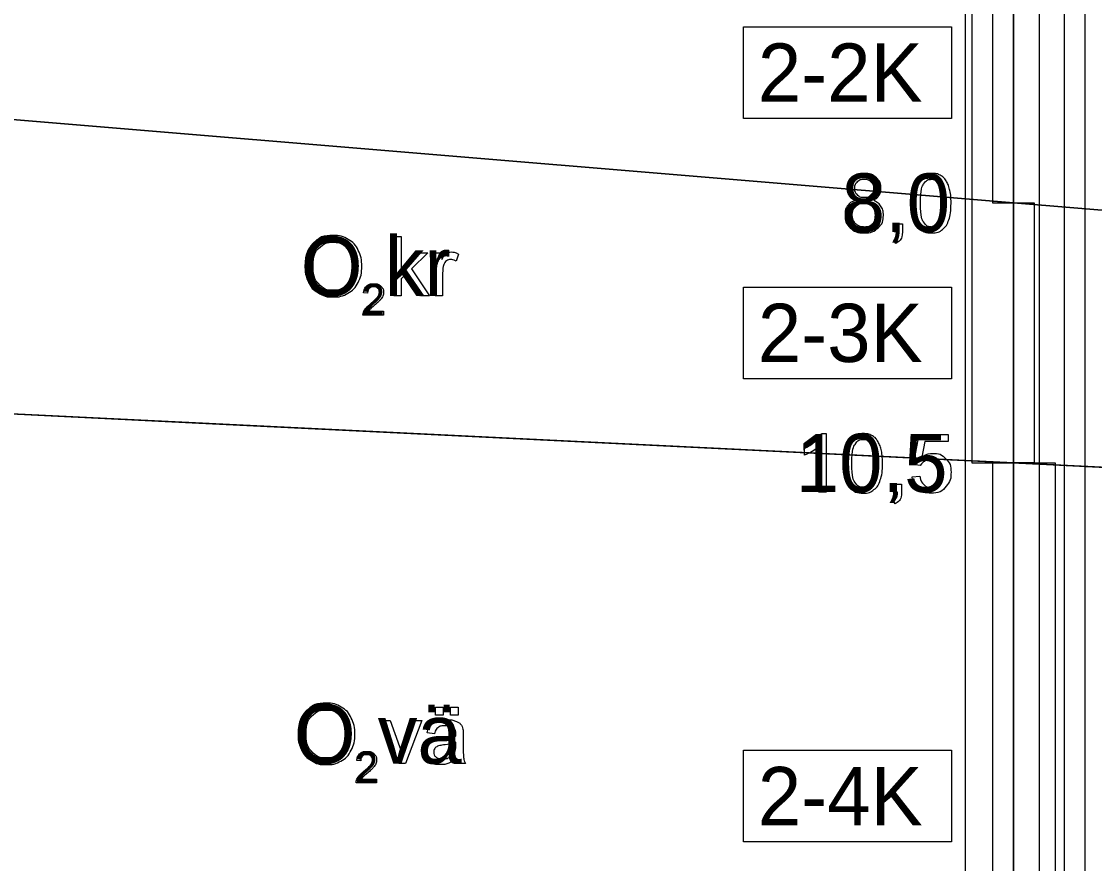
# Model space of a CAD drawing. Extents: x 544674 to 552202, y 6585829 to 6588119.
# Drawn here: x 551102.3 to 551205.3, y 6587327.4 to 6587408.3 of the extents above; entities that cross this region are included whole.
import ezdxf

# ---------------------------------------------------------------- set-up
doc = ezdxf.new("R2010")
doc.units = 0
for name, color, linetype in [('Default', 7, 'Continuous'), ('GEOLPUNKT', 7, 'Continuous'), ('illumineerimisjooned', 7, 'Continuous'), ('PIIR', 7, 'Continuous'), ('Plokid', 7, 'Continuous'), ('Proovid', 7, 'Continuous'), ('RAJATIS', 7, 'Continuous'), ('Täide', 7, 'Continuous'), ('VORMISTUS', 7, 'Continuous')]:
    doc.layers.add(name, color=color, linetype=linetype)

msp = doc.modelspace()

# ---------------------------------------------------------------- linework, layer by layer
at = {"layer": 'Default'}
for points in [[(551032.87, 6587404.55), (551080.96, 6587400.55), (551197.55, 6587390.85), (551235.83, 6587387.67)], [(551032.87, 6587373.9), (551080.96, 6587371.55), (551197.55, 6587365.85), (551235.83, 6587363.98)]]:
    msp.add_lwpolyline(points, dxfattribs=at)
at = {"layer": 'GEOLPUNKT'}
msp.add_line((551197.55, 6587470.85), (551197.55, 6587259.85), dxfattribs=at)
at = {"layer": 'illumineerimisjooned'}
msp.add_line((551202.45, 6587259.32), (551202.45, 6587470.56), dxfattribs=at)
at = {"layer": 'PIIR'}
msp.add_line((551204.45, 6587247.05), (551204.45, 6587470.43), dxfattribs=at)
msp.add_line((551204.45, 6587247.05), (551204.45, 6587470.43), dxfattribs=at)
at = {"layer": 'Plokid'}
for p, q in [((551200.05, 6587257.56), (551200.05, 6587451.72)), ((551056.4, 6587372.75), (551119.28, 6587369.68)), ((551119.28, 6587369.68), (551200.05, 6587365.73))]:
    msp.add_line(p, q, dxfattribs=at)
at = {"layer": 'Proovid'}
for points in [[(551197.55, 6587415.85), (551193.55, 6587415.85), (551193.55, 6587365.85), (551197.55, 6587365.85)], [(551197.55, 6587415.85), (551195.55, 6587415.85), (551195.55, 6587390.85), (551197.55, 6587390.85)], [(551171.6, 6587407.75), (551191.6, 6587407.75), (551191.6, 6587398.95), (551171.6, 6587398.95)], [(551197.55, 6587390.85), (551199.55, 6587390.85), (551199.55, 6587365.85), (551197.55, 6587365.85)], [(551171.6, 6587382.75), (551191.6, 6587382.75), (551191.6, 6587373.95), (551171.6, 6587373.95)], [(551197.55, 6587365.85), (551195.55, 6587365.85), (551195.55, 6587301.85), (551197.55, 6587301.85)], [(551197.55, 6587365.85), (551201.55, 6587365.85), (551201.55, 6587301.85), (551197.55, 6587301.85)], [(551171.6, 6587338.25), (551191.6, 6587338.25), (551191.6, 6587329.45), (551171.6, 6587329.45)]]:
    msp.add_lwpolyline(points, close=True, dxfattribs=at)
for points in [[(551186.1, 6587388.05), (551186.1, 6587388.83), (551186.88, 6587388.83), (551186.88, 6587388.05)], [(551186.48, 6587388.05), (551186.1, 6587388.05)], [(551186.24, 6587386.94), (551186.05, 6587387.24)], [(551179.11, 6587368.67), (551179.55, 6587368.67), (551179.55, 6587363.05)], [(551188.6, 6587365.62), (551187.96, 6587365.7), (551188.5, 6587368.58), (551191.28, 6587368.58), (551191.28, 6587367.92), (551189.05, 6587367.92), (551188.75, 6587366.42)], [(551177.49, 6587366.6), (551177.49, 6587367.27)], [(551179.55, 6587363.05), (551178.86, 6587363.05), (551178.86, 6587367.43)], [(551186.03, 6587363.05), (551186.03, 6587363.83), (551186.81, 6587363.83), (551186.81, 6587363.05)], [(551187.83, 6587364.52), (551188.55, 6587364.58)], [(551186.42, 6587363.05), (551186.03, 6587363.05)], [(551186.18, 6587361.94), (551185.98, 6587362.24)]]:
    msp.add_lwpolyline(points, dxfattribs=at)
for points in [[(551182.44, 6587391.09), (551182.01, 6587391.25), (551181.8, 6587391.54), (551181.59, 6587391.83), (551181.59, 6587392.23), (551181.59, 6587392.84), (551182.03, 6587393.26), (551182.47, 6587393.67), (551183.2, 6587393.67), (551183.93, 6587393.67), (551184.38, 6587393.25), (551184.82, 6587392.82), (551184.82, 6587392.21), (551184.82, 6587391.82), (551184.62, 6587391.53), (551184.41, 6587391.25), (551184, 6587391.09), (551184.51, 6587390.92), (551184.78, 6587390.55), (551185.05, 6587390.17), (551185.05, 6587389.65), (551185.05, 6587388.94), (551184.55, 6587388.45), (551184.04, 6587387.96), (551183.21, 6587387.96), (551182.38, 6587387.96), (551181.87, 6587388.45), (551181.37, 6587388.94), (551181.37, 6587389.67), (551181.37, 6587390.22), (551181.64, 6587390.59), (551181.92, 6587390.96), (551182.44, 6587391.09)], [(551187.9, 6587390.81), (551187.9, 6587391.81), (551188.1, 6587392.41), (551188.31, 6587393.02), (551188.71, 6587393.34), (551189.11, 6587393.67), (551189.72, 6587393.67), (551190.17, 6587393.67), (551190.51, 6587393.49), (551190.85, 6587393.31), (551191.07, 6587392.97), (551191.29, 6587392.63), (551191.42, 6587392.14), (551191.55, 6587391.64), (551191.55, 6587390.81), (551191.55, 6587389.83), (551191.34, 6587389.22), (551191.14, 6587388.62), (551190.74, 6587388.29), (551190.34, 6587387.96), (551189.72, 6587387.96), (551188.91, 6587387.96), (551188.45, 6587388.54), (551187.9, 6587389.24), (551187.9, 6587390.81)], [(551182.3, 6587392.25), (551182.3, 6587391.86), (551182.55, 6587391.61), (551182.81, 6587391.35), (551183.22, 6587391.35), (551183.61, 6587391.35), (551183.86, 6587391.6), (551184.11, 6587391.85), (551184.11, 6587392.22), (551184.11, 6587392.59), (551183.86, 6587392.85), (551183.6, 6587393.11), (551183.21, 6587393.11), (551182.81, 6587393.11), (551182.56, 6587392.86), (551182.3, 6587392.61), (551182.3, 6587392.25)], [(551188.61, 6587390.81), (551188.61, 6587389.43), (551188.93, 6587388.98), (551189.25, 6587388.52), (551189.72, 6587388.52), (551190.19, 6587388.52), (551190.52, 6587388.98), (551190.84, 6587389.44), (551190.84, 6587390.81), (551190.84, 6587392.2), (551190.52, 6587392.65), (551190.19, 6587393.1), (551189.71, 6587393.1), (551189.24, 6587393.1), (551188.96, 6587392.7), (551188.61, 6587392.19), (551188.61, 6587390.81)], [(551182.07, 6587389.67), (551182.07, 6587389.37), (551182.21, 6587389.1), (551182.35, 6587388.82), (551182.63, 6587388.67), (551182.9, 6587388.52), (551183.22, 6587388.52), (551183.71, 6587388.52), (551184.03, 6587388.84), (551184.35, 6587389.15), (551184.35, 6587389.64), (551184.35, 6587390.14), (551184.02, 6587390.47), (551183.69, 6587390.79), (551183.19, 6587390.79), (551182.71, 6587390.79), (551182.39, 6587390.47), (551182.07, 6587390.15), (551182.07, 6587389.67)], [(551186.05, 6587387.24), (551186.27, 6587387.33), (551186.37, 6587387.52), (551186.47, 6587387.7), (551186.48, 6587388.05)], [(551186.88, 6587388.05), (551186.88, 6587387.62), (551186.72, 6587387.35), (551186.57, 6587387.09), (551186.24, 6587386.94)], [(551177.49, 6587367.27), (551178.06, 6587367.54), (551178.49, 6587367.92), (551178.93, 6587368.31), (551179.11, 6587368.67)], [(551181.31, 6587365.81), (551181.31, 6587366.81), (551181.51, 6587367.41), (551181.72, 6587368.02), (551182.12, 6587368.34), (551182.52, 6587368.67), (551183.14, 6587368.67), (551183.59, 6587368.67), (551183.93, 6587368.49), (551184.27, 6587368.31), (551184.49, 6587367.97), (551184.71, 6587367.63), (551184.83, 6587367.14), (551184.96, 6587366.64), (551184.96, 6587365.81), (551184.96, 6587364.83), (551184.76, 6587364.22), (551184.56, 6587363.62), (551184.15, 6587363.29), (551183.75, 6587362.96), (551183.14, 6587362.96), (551182.33, 6587362.96), (551181.86, 6587363.54), (551181.31, 6587364.24), (551181.31, 6587365.81)], [(551182.02, 6587365.81), (551182.02, 6587364.43), (551182.34, 6587363.98), (551182.66, 6587363.52), (551183.14, 6587363.52), (551183.61, 6587363.52), (551183.93, 6587363.98), (551184.25, 6587364.44), (551184.25, 6587365.81), (551184.25, 6587367.2), (551183.93, 6587367.65), (551183.61, 6587368.1), (551183.13, 6587368.1), (551182.66, 6587368.1), (551182.37, 6587367.7), (551182.02, 6587367.19), (551182.02, 6587365.81)], [(551178.86, 6587367.43), (551178.61, 6587367.19), (551178.21, 6587366.96), (551177.81, 6587366.72), (551177.49, 6587366.6)], [(551188.75, 6587366.42), (551189.25, 6587366.77), (551189.8, 6587366.77), (551190.54, 6587366.77), (551191.04, 6587366.26), (551191.55, 6587365.75), (551191.55, 6587364.95), (551191.55, 6587364.19), (551191.1, 6587363.64), (551190.56, 6587362.96), (551189.63, 6587362.96), (551188.87, 6587362.96), (551188.38, 6587363.38), (551187.9, 6587363.81), (551187.83, 6587364.52)], [(551188.55, 6587364.58), (551188.63, 6587364.05), (551188.93, 6587363.79), (551189.22, 6587363.52), (551189.63, 6587363.52), (551190.13, 6587363.52), (551190.47, 6587363.9), (551190.82, 6587364.27), (551190.82, 6587364.89), (551190.82, 6587365.48), (551190.49, 6587365.82), (551190.16, 6587366.16), (551189.62, 6587366.16), (551189.29, 6587366.16), (551189.02, 6587366.01), (551188.75, 6587365.86), (551188.6, 6587365.62)], [(551185.98, 6587362.24), (551186.2, 6587362.33), (551186.31, 6587362.52), (551186.41, 6587362.7), (551186.42, 6587363.05)], [(551186.81, 6587363.05), (551186.81, 6587362.62), (551186.66, 6587362.35), (551186.51, 6587362.09), (551186.18, 6587361.94)]]:
    msp.add_open_spline(points, degree=3, dxfattribs=at)
at = {"layer": 'RAJATIS'}
msp.add_line((551192.9, 6587452.92), (551192.9, 6587258.31), dxfattribs=at)
at = {"layer": 'Täide'}
for p, q in [((551080.96, 6587371.55), (551197.55, 6587365.85)), ((551197.55, 6587365.85), (551235.83, 6587363.98))]:
    msp.add_line(p, q, dxfattribs=at)
for points in [[(551235.83, 6587387.67), (551197.55, 6587390.85), (551080.96, 6587400.55), (551032.87, 6587404.55)], [(551032.87, 6587404.55), (551080.96, 6587400.55), (551197.55, 6587390.85), (551235.83, 6587387.67)], [(551235.83, 6587363.98), (551197.55, 6587365.85), (551080.96, 6587371.55), (551032.87, 6587373.9)]]:
    msp.add_lwpolyline(points, dxfattribs=at)
at = {"layer": 'VORMISTUS'}
for points in [[(551138.03, 6587381.9), (551138.03, 6587387.6), (551138.73, 6587387.6), (551138.73, 6587384.35), (551140.39, 6587386.03), (551141.3, 6587386.03), (551139.72, 6587384.5), (551141.46, 6587381.9), (551140.6, 6587381.9), (551139.22, 6587384.01), (551138.73, 6587383.54), (551138.73, 6587381.9), (551138.03, 6587381.9)], [(551142.01, 6587381.9), (551142.01, 6587386.03), (551142.64, 6587386.03), (551142.64, 6587385.41)], [(551144.25, 6587385.9), (551144, 6587385.25)], [(551142.71, 6587384.06), (551142.71, 6587381.9), (551142.01, 6587381.9)], [(551135.5, 6587382.17), (551135.12, 6587382.21)], [(551137.04, 6587380.42), (551137.04, 6587380.06), (551135.06, 6587380.06)], [(551135.57, 6587380.42), (551137.04, 6587380.42)], [(551142.02, 6587341.61), (551142.02, 6587342.4), (551142.75, 6587342.4), (551142.75, 6587341.61), (551142.02, 6587341.61)], [(551143.47, 6587341.61), (551143.47, 6587342.4), (551144.2, 6587342.4), (551144.2, 6587341.61), (551143.47, 6587341.61)], [(551138.51, 6587336.97), (551136.94, 6587341.1), (551137.68, 6587341.1), (551138.56, 6587338.62)], [(551139.09, 6587338.58), (551140.01, 6587341.1), (551140.72, 6587341.1), (551139.16, 6587336.97), (551138.51, 6587336.97)], [(551141.92, 6587339.82), (551141.23, 6587339.92)], [(551143.98, 6587338.78), (551143.99, 6587339.04)], [(551144.69, 6587339.63), (551144.69, 6587338.7)], [(551134.84, 6587337.23), (551134.46, 6587337.27)], [(551144.91, 6587336.97), (551144.18, 6587336.97)], [(551136.37, 6587335.48), (551136.37, 6587335.13), (551134.39, 6587335.13)], [(551134.9, 6587335.48), (551136.37, 6587335.48)]]:
    msp.add_lwpolyline(points, dxfattribs=at)
for points, degree in [([(551129.49, 6587384.68), (551129.49, 6587386.1), (551130.25, 6587386.9), (551131.01, 6587387.7), (551132.22, 6587387.7), (551133, 6587387.7), (551133.64, 6587387.32), (551134.27, 6587386.95), (551134.61, 6587386.27), (551134.94, 6587385.6), (551134.94, 6587384.74), (551134.94, 6587383.88), (551134.59, 6587383.19), (551134.24, 6587382.51), (551133.6, 6587382.16), (551132.95, 6587381.8), (551132.21, 6587381.8), (551131.41, 6587381.8), (551130.77, 6587382.19), (551130.14, 6587382.58), (551129.81, 6587383.25), (551129.49, 6587383.93), (551129.49, 6587384.68)], 3), ([(551130.26, 6587384.67), (551130.26, 6587383.64), (551130.82, 6587383.04), (551131.37, 6587382.45), (551132.21, 6587382.45), (551133.06, 6587382.45), (551133.61, 6587383.05), (551134.16, 6587383.65), (551134.16, 6587384.75), (551134.16, 6587385.44), (551133.92, 6587385.96), (551133.69, 6587386.48), (551133.24, 6587386.77), (551132.78, 6587387.05), (551132.22, 6587387.05), (551131.42, 6587387.05), (551130.84, 6587386.5), (551130.26, 6587385.95), (551130.26, 6587384.67)], 3), ([(551142.64, 6587385.41), (551142.88, 6587385.84), (551143.08, 6587385.98), (551143.28, 6587386.12), (551143.53, 6587386.12), (551143.88, 6587386.12), (551144.25, 6587385.9)], 3), ([(551144, 6587385.25), (551143.75, 6587385.4), (551143.49, 6587385.4), (551143.26, 6587385.4), (551143.08, 6587385.26), (551142.9, 6587385.13), (551142.82, 6587384.88), (551142.71, 6587384.51), (551142.71, 6587384.06)], 3), ([(551135.06, 6587380.06), (551135.05, 6587380.2), (551135.1, 6587380.32), (551135.17, 6587380.52), (551135.34, 6587380.72), (551135.51, 6587380.91), (551135.82, 6587381.17), (551136.31, 6587381.57), (551136.48, 6587381.81), (551136.65, 6587382.04), (551136.65, 6587382.25), (551136.65, 6587382.47), (551136.5, 6587382.62), (551136.34, 6587382.77), (551136.09, 6587382.77), (551135.82, 6587382.77), (551135.67, 6587382.61), (551135.51, 6587382.45), (551135.5, 6587382.17)], 3), ([(551135.12, 6587382.21), (551135.16, 6587382.63), (551135.42, 6587382.85), (551135.67, 6587383.07), (551136.1, 6587383.07), (551136.53, 6587383.07), (551136.78, 6587382.83), (551137.03, 6587382.6), (551137.03, 6587382.24), (551137.03, 6587382.06), (551136.96, 6587381.89), (551136.89, 6587381.71), (551136.72, 6587381.52), (551136.55, 6587381.33), (551136.15, 6587380.99), (551135.82, 6587380.72), (551135.72, 6587380.62), (551135.63, 6587380.52), (551135.57, 6587380.42)], 3), ([(551128.82, 6587339.74), (551128.82, 6587341.16), (551129.58, 6587341.96), (551130.35, 6587342.77), (551131.55, 6587342.77), (551132.34, 6587342.77), (551132.97, 6587342.39), (551133.61, 6587342.01), (551133.94, 6587341.34), (551134.27, 6587340.66), (551134.27, 6587339.81), (551134.27, 6587338.94), (551133.92, 6587338.26), (551133.57, 6587337.57), (551132.93, 6587337.22), (551132.29, 6587336.87), (551131.55, 6587336.87), (551130.74, 6587336.87), (551130.11, 6587337.26), (551129.47, 6587337.65), (551129.15, 6587338.32), (551128.82, 6587338.99), (551128.82, 6587339.74)], 3), ([(551129.6, 6587339.73), (551129.6, 6587338.7), (551130.15, 6587338.11), (551130.71, 6587337.52), (551131.54, 6587337.52), (551132.39, 6587337.52), (551132.94, 6587338.12), (551133.5, 6587338.71), (551133.5, 6587339.81), (551133.5, 6587340.51), (551133.26, 6587341.03), (551133.02, 6587341.55), (551132.57, 6587341.83), (551132.12, 6587342.12), (551131.55, 6587342.12), (551130.75, 6587342.12), (551130.18, 6587341.57), (551129.6, 6587341.02), (551129.6, 6587339.73)], 3), ([(551141.23, 6587339.92), (551141.33, 6587340.35), (551141.54, 6587340.63), (551141.75, 6587340.9), (551142.16, 6587341.04), (551142.56, 6587341.19), (551143.09, 6587341.19), (551143.62, 6587341.19), (551143.95, 6587341.06), (551144.28, 6587340.94), (551144.44, 6587340.75), (551144.59, 6587340.56), (551144.66, 6587340.27), (551144.69, 6587340.09), (551144.69, 6587339.63)], 3), ([(551144.04, 6587337.47), (551143.65, 6587337.14), (551143.29, 6587337.01), (551142.93, 6587336.87), (551142.52, 6587336.87), (551141.84, 6587336.87), (551141.48, 6587337.21), (551141.11, 6587337.54), (551141.11, 6587338.05), (551141.11, 6587338.36), (551141.25, 6587338.61), (551141.39, 6587338.86), (551141.61, 6587339.01), (551141.83, 6587339.16), (551142.11, 6587339.24), (551142.32, 6587339.29), (551142.74, 6587339.34), (551143.58, 6587339.45), (551143.98, 6587339.58), (551143.99, 6587339.73), (551143.99, 6587339.77), (551143.99, 6587340.2), (551143.79, 6587340.37), (551143.52, 6587340.61), (551142.99, 6587340.61), (551142.5, 6587340.61), (551142.27, 6587340.44), (551142.03, 6587340.26), (551141.92, 6587339.82)], 3), ([(551143.99, 6587339.04), (551143.61, 6587338.88), (551142.84, 6587338.77), (551142.41, 6587338.71), (551142.23, 6587338.63), (551142.05, 6587338.56), (551141.96, 6587338.41), (551141.86, 6587338.26), (551141.86, 6587338.07), (551141.86, 6587337.79), (551142.07, 6587337.61), (551142.28, 6587337.42), (551142.69, 6587337.42), (551143.09, 6587337.42), (551143.41, 6587337.6), (551143.72, 6587337.78), (551143.87, 6587338.08), (551143.98, 6587338.32), (551143.98, 6587338.78)], 3), ([(551134.39, 6587335.13), (551134.39, 6587335.26), (551134.43, 6587335.38), (551134.51, 6587335.59), (551134.68, 6587335.78), (551134.84, 6587335.98), (551135.16, 6587336.24), (551135.65, 6587336.64), (551135.82, 6587336.87), (551135.99, 6587337.11), (551135.99, 6587337.32), (551135.99, 6587337.53), (551135.83, 6587337.68), (551135.68, 6587337.83), (551135.43, 6587337.83), (551135.16, 6587337.83), (551135, 6587337.68), (551134.84, 6587337.52), (551134.84, 6587337.23)], 3), ([(551134.46, 6587337.27), (551134.5, 6587337.7), (551134.75, 6587337.92), (551135.01, 6587338.14), (551135.43, 6587338.14), (551135.87, 6587338.14), (551136.12, 6587337.9), (551136.37, 6587337.66), (551136.37, 6587337.31), (551136.37, 6587337.13), (551136.3, 6587336.95), (551136.22, 6587336.78), (551136.05, 6587336.59), (551135.88, 6587336.39), (551135.48, 6587336.06), (551135.15, 6587335.78), (551135.06, 6587335.68), (551134.96, 6587335.58), (551134.9, 6587335.48)], 3), ([(551138.56, 6587338.62), (551138.71, 6587338.22), (551138.83, 6587337.79), (551138.92, 6587338.12), (551139.09, 6587338.58)], 3), ([(551144.69, 6587338.7), (551144.69, 6587337.72), (551144.74, 6587337.46), (551144.78, 6587337.2), (551144.91, 6587336.97)], 3), ([(551144.18, 6587336.97), (551144.07, 6587337.18), (551144.04, 6587337.47)], 2)]:
    msp.add_open_spline(points, degree=degree, dxfattribs=at)

# ---------------------------------------------------------------- texts
at = {"layer": 'Proovid'}
for s, p in [('2-2K', (551173, 6587400.55)), ('8,0', (551181.05, 6587388.05)), ('2-3K', (551173, 6587375.55)), ('10,5', (551176.64, 6587363.05)), ('2-4K', (551173, 6587331.05))]:
    msp.add_text(s, height=5.6, dxfattribs=at).set_placement(p)
at = {"layer": 'VORMISTUS'}
for s, height, p in [('O kr', 5.7, (551129.1, 6587381.9)), ('2', 3, (551134.93, 6587380.06)), ('O vä', 5.7, (551128.43, 6587336.97)), ('2', 3, (551134.27, 6587335.13))]:
    msp.add_text(s, height=height, dxfattribs=at).set_placement(p)

doc.saveas('drawing.dxf')
